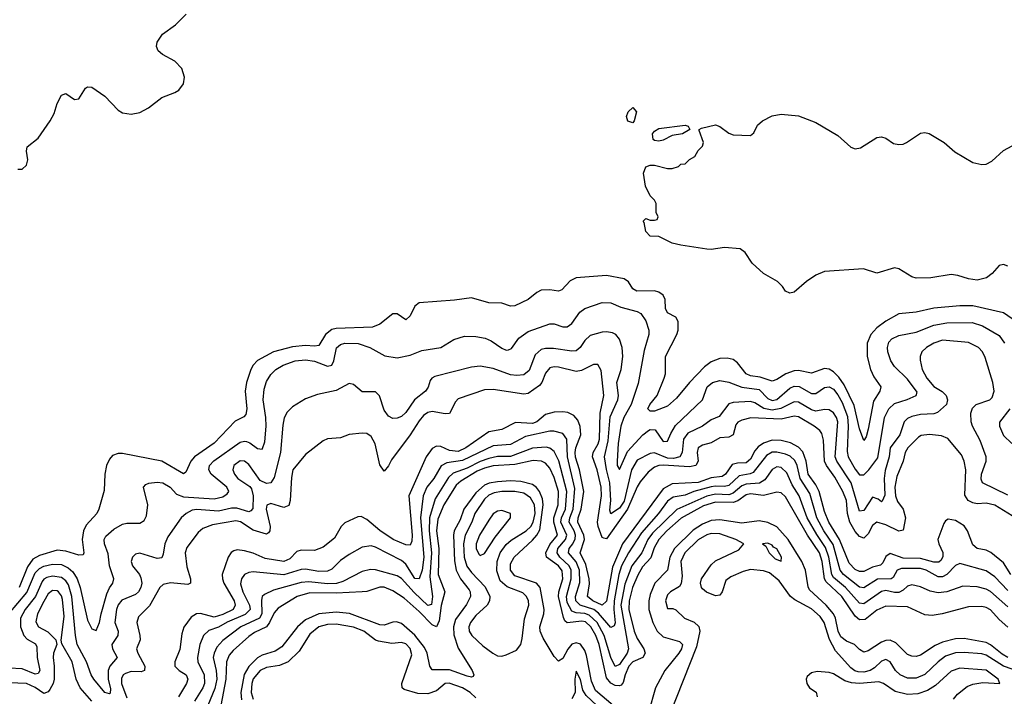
# Model space of a CAD drawing. Header units: inches. Extents: x 1603819 to 1745079, y 385938 to 533966.
# Tile 409 of 561: x 1721099 to 1725614, y 451932 to 455033. Entities that reach past the tile are written whole.
import ezdxf

# ---------------------------------------------------------------- set-up
doc = ezdxf.new("R2010")
doc.units = ezdxf.units.IN
doc.header["$MEASUREMENT"] = 0
doc.layers.add('B7425', color=7, linetype='Continuous')

msp = doc.modelspace()

# ---------------------------------------------------------------- linework, layer by layer
at = {"layer": 'B7425', "color": 5}
for points, elevation in [([(1721090, 454348.4), (1721110, 454348), (1721130, 454366.8), (1721136.3, 454390), (1721129.7, 454430), (1721133.3, 454450), (1721183, 454490), (1721238.3, 454570), (1721256.8, 454603.2), (1721271.1, 454648.9), (1721290, 454686.8), (1721310, 454694.8), (1721350, 454667.3), (1721369.4, 454670.6), (1721401.1, 454718.9), (1721410, 454725.5), (1721430, 454724.4), (1721490, 454681.8), (1721550, 454618), (1721570, 454606.4), (1721610, 454600.4), (1721650, 454608.4), (1721690, 454628.8), (1721750, 454676.9), (1721810, 454698.8), (1721828.2, 454710), (1721850, 454739.3), (1721855.2, 454770), (1721841.8, 454810), (1721810, 454842.9), (1721753.7, 454873.7), (1721733.7, 454890), (1721726.6, 454910), (1721729.8, 454930), (1721753.9, 454966.1), (1721813.7, 455010), (1721861.7, 455058.3)], 220), ([(1725630, 453904.1), (1725610, 453911.6), (1725590, 453905.7), (1725558.1, 453870), (1725532.7, 453850), (1725490, 453839.2), (1725450, 453844.6), (1725400.8, 453860.8), (1725370, 453865.8), (1725277.3, 453850), (1725210, 453848.2), (1725190, 453855), (1725130, 453891.6), (1725110, 453895.3), (1725030, 453871.8), (1724968.5, 453891.5), (1724790, 453879.5), (1724750, 453862.7), (1724707.1, 453832.9), (1724650, 453784), (1724630, 453779), (1724610, 453788.7), (1724597.2, 453810), (1724573.1, 453833.1), (1724510, 453869.3), (1724456.9, 453916.9), (1724426, 453966), (1724402.7, 453982.7), (1724330, 453989.5), (1724270, 453979.5), (1724250, 453980.7), (1724130, 453999), (1724090.9, 454009.1), (1724030, 454039), (1723990, 454041.2), (1723970, 454062), (1723963.1, 454103.1), (1723958, 454110), (1723970, 454122), (1723990, 454114), (1724010, 454114), (1724022, 454118), (1724026, 454130), (1724018, 454150), (1724018, 454190), (1724010, 454206), (1723990, 454226), (1723968, 454270), (1723959, 454330), (1723970, 454358), (1723990, 454366), (1724010, 454366), (1724070, 454351), (1724090, 454351), (1724119.3, 454360.7), (1724130, 454371.3), (1724150, 454372), (1724170, 454392), (1724194.6, 454405.4), (1724210, 454434), (1724230, 454454), (1724234, 454470), (1724215.3, 454524.7), (1724215.3, 454530), (1724224.8, 454535.2), (1724290, 454550.7), (1724310, 454544), (1724350, 454513.4), (1724370, 454505.5), (1724450, 454502.8), (1724465.6, 454514.4), (1724482.7, 454550), (1724505.2, 454570), (1724550, 454592.4), (1724590, 454600.3), (1724670, 454591.8), (1724750, 454561.3), (1724850, 454501.6), (1724910, 454448.2), (1724930, 454441.3), (1724953.9, 454446.1), (1725030, 454493.4), (1725050, 454496.3), (1725070, 454490.6), (1725105.8, 454465.8), (1725130, 454461.3), (1725150, 454463.1), (1725165.2, 454470), (1725230, 454513), (1725250, 454515.5), (1725269.3, 454510.7), (1725338, 454470), (1725387.1, 454427.1), (1725470, 454378.9), (1725510, 454368.8), (1725530, 454371.6), (1725555.9, 454384.1), (1725610, 454433), (1725670, 454464.9)], 180), ([(1725650, 453661.6), (1725609.9, 453689.9), (1725470, 453720.9), (1725410, 453721.4), (1725290, 453710.7), (1725210, 453692.2), (1725130, 453684.6), (1725070, 453650.8), (1725030, 453621.3), (1725001.7, 453590), (1724984.8, 453550), (1724984.9, 453490), (1725000.8, 453430), (1725015.8, 453395.8), (1725047.6, 453350), (1725043.2, 453330), (1725014.7, 453285.3), (1724990, 453156), (1724979.6, 453120.4), (1724970, 453104.5), (1724950, 453158), (1724925.4, 453265.4), (1724879.9, 453359.9), (1724854.7, 453394.7), (1724830, 453418.4), (1724810, 453430.6), (1724790, 453434.8), (1724730, 453413.2), (1724670, 453424.6), (1724650, 453423.3), (1724611.6, 453410), (1724570, 453383.6), (1724550, 453376.9), (1724494.7, 453394.7), (1724450, 453400.4), (1724430, 453409.9), (1724390, 453460.9), (1724370, 453474.9), (1724342.3, 453482.3), (1724310, 453480.2), (1724270, 453465), (1724238.4, 453441.6), (1724169.6, 453370), (1724110, 453298.1), (1724070, 453262.4), (1724010, 453238.8), (1723990, 453238.2), (1723979.8, 453250), (1723988.1, 453270), (1724021.6, 453310), (1724054.5, 453390), (1724059.6, 453410), (1724060.4, 453490), (1724111.7, 453590), (1724118.6, 453610), (1724118.5, 453650), (1724107.6, 453670), (1724068.8, 453690), (1724060.1, 453710), (1724059, 453750), (1724049.1, 453770), (1724030, 453783.7), (1724010, 453790.3), (1723928.4, 453788.4), (1723910, 453799.9), (1723890, 453830.9), (1723870, 453844.8), (1723790, 453861.1), (1723650, 453849.8), (1723623.7, 453836.3), (1723585.4, 453794.6), (1723570, 453789), (1723530, 453795.4), (1723490, 453792.9), (1723470, 453782.8), (1723430.1, 453749.9), (1723370, 453722.3), (1723350, 453719.4), (1723310, 453733.6), (1723250, 453735), (1723170, 453758.7), (1723093, 453747), (1722930, 453735.7), (1722910, 453719.8), (1722890, 453676.4), (1722870, 453656.8), (1722830, 453685.5), (1722810, 453684.2), (1722750, 453637.1), (1722716.4, 453623.6), (1722550, 453617.9), (1722530, 453613.6), (1722500.8, 453590), (1722470, 453540.4), (1722450, 453536.3), (1722410, 453539.3), (1722350, 453534.2), (1722262, 453510), (1722190, 453470.9), (1722170, 453450.3), (1722158.5, 453430), (1722139.2, 453370), (1722132.2, 453330), (1722141, 453250), (1722136, 453224), (1722127, 453213), (1722087, 453193), (1721990, 453092.8), (1721900.6, 453030), (1721882.9, 453010), (1721860.5, 452959.5), (1721850, 452952.1), (1721750, 453009.4), (1721570, 453044.4), (1721550, 453045.4), (1721524.7, 453035.3), (1721510, 453019.4), (1721496.5, 452990), (1721489.1, 452950), (1721485.6, 452874.4), (1721462.5, 452790), (1721453.1, 452770), (1721403.9, 452716.1), (1721392, 452690), (1721385, 452650), (1721393.2, 452590), (1721390, 452580.9), (1721370, 452578.8), (1721310, 452596.7), (1721270, 452601.2), (1721190, 452577.3), (1721159.5, 452560.5), (1721134.1, 452525.9), (1721095.9, 452430)], 220), ([(1721049.5, 452310), (1721132.2, 452407.8), (1721170, 452498.2), (1721190, 452518.3), (1721210, 452527.8), (1721250, 452537), (1721290, 452535.7), (1721321.3, 452521.3), (1721341.9, 452501.9), (1721361.9, 452470), (1721376.8, 452430), (1721410, 452280.5), (1721430, 452240.4), (1721450, 452233.7), (1721465.1, 452270), (1721472.2, 452310), (1721499.2, 452400.8), (1721511, 452429), (1721526.1, 452450), (1721530.9, 452470), (1721511.4, 452530), (1721504.8, 452584.8), (1721487.2, 452630), (1721486.6, 452650), (1721494.5, 452665.5), (1721530, 452698), (1721570, 452720.5), (1721590, 452725.4), (1721650, 452725), (1721670, 452736.9), (1721680.9, 452759.1), (1721686, 452810), (1721666.4, 452890), (1721677.4, 452902.6), (1721691.2, 452908.8), (1721730, 452913.6), (1721755.8, 452910), (1721789, 452890), (1721818.6, 452858.6), (1721850, 452845.5), (1721990, 452837.3), (1722030, 452846.7), (1722050, 452860.2), (1722057.9, 452870), (1722048.9, 452890), (1721976.4, 452950), (1721966.3, 452970), (1721969.6, 452990), (1721988.5, 453011.5), (1722110, 453097.4), (1722130, 453101.7), (1722139.1, 453099.1), (1722153.7, 453093.7), (1722190, 453066.9), (1722210, 453064.2), (1722212.6, 453067.4), (1722222.3, 453097.7), (1722229, 453170), (1722227.7, 453210), (1722215, 453290), (1722219.6, 453340.3), (1722230, 453374.3), (1722250, 453407.3), (1722274, 453430), (1722307.4, 453450), (1722362.4, 453470), (1722410, 453474.4), (1722450, 453467.6), (1722510, 453444.3), (1722530, 453449.2), (1722538.7, 453470), (1722551.1, 453528.9), (1722570, 453545), (1722590, 453550.4), (1722651, 453549), (1722704, 453530), (1722773.1, 453493.1), (1722830, 453482.8), (1722890, 453495.3), (1722943, 453517), (1723030, 453529.9), (1723090, 453566.6), (1723138, 453582), (1723190, 453581), (1723233.4, 453573.4), (1723260.9, 453560.9), (1723310, 453527.5), (1723330, 453517.7), (1723340.7, 453519.3), (1723354.1, 453525.9), (1723387.1, 453572.9), (1723430, 453603.8), (1723530, 453638.3), (1723550, 453639.1), (1723590, 453625), (1723610, 453625.9), (1723630, 453640.7), (1723667.1, 453692.9), (1723690, 453709.9), (1723770, 453737.3), (1723810, 453735.6), (1723855.9, 453715.9), (1723930, 453696.1), (1723947, 453687), (1723970, 453652.6), (1723983.8, 453610), (1723983.8, 453590), (1723962.5, 453517.5), (1723935.1, 453364.9), (1723902.3, 453270), (1723869.6, 453210), (1723855.7, 453170), (1723842.9, 453090), (1723837.9, 453010), (1723839.2, 452990), (1723850, 452972), (1723886.3, 453053.7), (1723955.9, 453130), (1723982, 453150), (1723990, 453154.3), (1724012.5, 453152.5), (1724050, 453099.2), (1724070, 453101.4), (1724084, 453136), (1724106.3, 453173.7), (1724229.5, 453290), (1724250.8, 453350), (1724275.8, 453370), (1724310, 453379), (1724350, 453372.2), (1724410, 453348.6), (1724490, 453337.6), (1724530, 453296.1), (1724550, 453287.8), (1724570, 453291.8), (1724630, 453344.3), (1724650, 453353.2), (1724672.5, 453352.5), (1724730, 453319.3), (1724750, 453319.9), (1724790, 453346.7), (1724810, 453349.9), (1724830, 453339.2), (1724850, 453314.2), (1724870, 453278), (1724894.4, 453214.4), (1724897.8, 453170), (1724893.5, 453053.5), (1724898, 453030), (1724930, 452973.1), (1724950, 452947.3), (1724970, 452946.9), (1724993.2, 452970), (1725034.5, 453025.5), (1725064.8, 453210), (1725083.6, 453250), (1725110, 453273.8), (1725168.4, 453291.6), (1725210.1, 453309.9), (1725213.6, 453326.4), (1725170, 453385.7), (1725110, 453444), (1725093.1, 453470), (1725079.6, 453510), (1725077.7, 453530), (1725084.6, 453555.4), (1725097.5, 453570), (1725130, 453586.2), (1725210, 453600.8), (1725290, 453633.3), (1725350, 453643.1), (1725465.9, 453645.9), (1725513.8, 453630), (1725590, 453585), (1725615.2, 453550)], 240), ([(1725630, 452854.2), (1725514.5, 452910), (1725507.7, 452927.7), (1725508.8, 452950), (1725530.4, 453010), (1725529.9, 453030), (1725503.6, 453103.6), (1725467.5, 453170), (1725461.4, 453190), (1725459.9, 453230), (1725467.8, 453252.2), (1725485.1, 453270), (1725547.8, 453290), (1725558.3, 453301.7), (1725567.5, 453330), (1725560.6, 453370), (1725525.3, 453485.3), (1725513.4, 453510), (1725496.2, 453530), (1725450, 453554.2), (1725330, 453564.3), (1725290, 453550.8), (1725256.3, 453530), (1725235.2, 453510), (1725227.2, 453490), (1725227.4, 453472.6), (1725236.6, 453430), (1725258.2, 453390), (1725290, 453352.5), (1725329, 453329), (1725347.6, 453310), (1725353.9, 453290), (1725348.8, 453270), (1725308.1, 453231.9), (1725290, 453225.8), (1725230, 453223.6), (1725190, 453213.9), (1725170, 453205.2), (1725154.3, 453190), (1725134.9, 453130), (1725090.8, 453070), (1725085.3, 453030), (1725067.4, 452967.4), (1725063.1, 452930), (1725065.9, 452854.1), (1725054.2, 452825.8), (1725050, 452823.7), (1725035, 452835), (1725010, 452843.9), (1724970, 452783.4), (1724950, 452780.9), (1724911.4, 452910), (1724845.7, 453010), (1724838.2, 453030), (1724851.1, 453190), (1724844.3, 453210), (1724830, 453230.5), (1724810, 453245), (1724790, 453246.5), (1724750, 453239.4), (1724730, 453244.7), (1724670, 453280.3), (1724650, 453281.4), (1724589, 453251), (1724550, 453243.8), (1724510.7, 453250.7), (1724470, 453277.7), (1724450, 453283.3), (1724370, 453277.8), (1724350, 453272.2), (1724305.9, 453214.1), (1724270, 453199.3), (1724230, 453169.9), (1724162.6, 453137.4), (1724142.8, 453110), (1724136.4, 453050), (1724125.9, 453030), (1724097.6, 453022.4), (1724070, 453023.8), (1724010, 453047.8), (1723990, 453045.1), (1723930, 453013.8), (1723903.9, 452970), (1723870, 452825.6), (1723850, 452794.4), (1723810, 452767.8), (1723805.6, 452785.6), (1723809.1, 452830), (1723804.5, 452910), (1723789.2, 452970.8), (1723780.8, 453030), (1723797.7, 453102.3), (1723807, 453213), (1723842.2, 453290), (1723844.4, 453310), (1723837, 453370), (1723856.2, 453430), (1723865.2, 453490), (1723860.8, 453530), (1723849.2, 453569.2), (1723832.4, 453590), (1723817.1, 453597.2), (1723790, 453602.4), (1723770, 453600.5), (1723714.7, 453585.3), (1723690, 453563.2), (1723668.7, 453531.3), (1723650, 453515.8), (1723630, 453513.5), (1723546.5, 453526.5), (1723510, 453525.8), (1723490, 453520.7), (1723462.3, 453497.7), (1723434.5, 453425.5), (1723410, 453405.2), (1723378.4, 453401.6), (1723350, 453405.1), (1723270, 453434.5), (1723210, 453444.6), (1723170, 453440.5), (1723003.1, 453396.9), (1722988.9, 453390), (1722981.2, 453378.8), (1722971.9, 453348.1), (1722959.6, 453330), (1722909, 453291), (1722870, 453231.9), (1722850, 453214.5), (1722830, 453207.3), (1722810, 453205.1), (1722790, 453215.6), (1722770, 453243.5), (1722749.2, 453309.2), (1722730, 453327), (1722670, 453328), (1722630, 453360.5), (1722610, 453365.7), (1722550, 453333.2), (1722464.8, 453315.2), (1722410, 453294.8), (1722350, 453258.3), (1722326.1, 453233.9), (1722311.4, 453208.6), (1722304.8, 453175.2), (1722294.6, 453050), (1722265.7, 452934.3), (1722250, 452910.7), (1722230, 452907.8), (1722201.2, 452921.2), (1722150, 452994), (1722130, 453009.3), (1722110, 453010.4), (1722081.3, 452990), (1722075.7, 452970), (1722083.3, 452950), (1722099.6, 452930), (1722153.7, 452893.7), (1722162.2, 452882.2), (1722168.7, 452850), (1722168, 452792), (1722158.8, 452781.2), (1722150, 452778.1), (1722093.8, 452793.8), (1722070, 452794.9), (1722010, 452780.9), (1721911.6, 452788.4), (1721890, 452784.6), (1721862, 452770), (1721839.8, 452750), (1721777.9, 452662.1), (1721764.2, 452630), (1721757.4, 452582.6), (1721750, 452566.6), (1721730, 452563.2), (1721650, 452588.4), (1721630, 452583.1), (1721616.2, 452570), (1721609.5, 452550), (1721615.9, 452530), (1721647.9, 452490), (1721654.6, 452474.6), (1721658.2, 452450), (1721655.1, 452430), (1721644.3, 452410), (1721630, 452398.4), (1721566.9, 452373.1), (1721550, 452351.3), (1721542.7, 452330), (1721534.7, 452270), (1721550.1, 452230), (1721549.5, 452210), (1721522.1, 452170), (1721524.7, 452150), (1721545.5, 452110), (1721512.3, 452070), (1721504.9, 452050), (1721504.3, 452010), (1721514.6, 451965.4), (1721514.3, 451945.7), (1721510, 451942.6), (1721489.3, 451950), (1721438.2, 452010), (1721426.6, 452030), (1721405, 452090), (1721362.8, 452170), (1721354.2, 452210), (1721338, 452390), (1721322.7, 452442.7), (1721310, 452461.3), (1721290, 452475.7), (1721250, 452482.4), (1721223.6, 452476.4), (1721210, 452469.5), (1721201.5, 452458.5), (1721170.7, 452389.3), (1721123.6, 452330), (1721102.2, 452290), (1721102.8, 452250), (1721117.8, 452210), (1721133.8, 452193.8), (1721172, 452172), (1721178.1, 452158.1), (1721179.3, 452110), (1721191.7, 452050), (1721183.9, 452036.1), (1721170, 452032.6), (1721110, 452058.1), (1721050, 452060.1)], 260), ([(1725650, 452759), (1725570, 452807.6), (1725530, 452816.4), (1725490, 452814), (1725470, 452818.1), (1725447.7, 452830), (1725433.3, 452853.3), (1725437.1, 452970), (1725429.5, 453009.5), (1725418.2, 453038.2), (1725354.2, 453114.2), (1725325.6, 453125.6), (1725270, 453132.4), (1725233.3, 453126.7), (1725220.3, 453119.7), (1725171.4, 453070), (1725159.9, 453050), (1725149.7, 453010), (1725120.3, 452939.7), (1725112.5, 452890), (1725115.1, 452850), (1725124.4, 452824.4), (1725150.5, 452790), (1725161.4, 452750), (1725150, 452692.9), (1725130, 452688.3), (1725070, 452717.7), (1725030, 452730.4), (1725010, 452714.7), (1724990, 452676.7), (1724970, 452657.3), (1724950, 452663.6), (1724930, 452687.8), (1724905.2, 452730), (1724895.5, 452770), (1724889.7, 452829.7), (1724874, 452870), (1724836, 452936), (1724797.9, 452990), (1724790, 453009.9), (1724785.3, 453105.3), (1724776.5, 453136.5), (1724767.3, 453150), (1724742.1, 453170), (1724670, 453212.4), (1724650, 453215.8), (1724590, 453202.2), (1724451.9, 453208.1), (1724410, 453198.1), (1724391.8, 453188.2), (1724383.2, 453176.8), (1724370, 453129.9), (1724350, 453119.9), (1724310, 453116.3), (1724270, 453093.3), (1724230, 453083.4), (1724210.1, 453070), (1724205.7, 453050), (1724210.5, 453010), (1724198.7, 452990), (1724170, 452983.3), (1724048.8, 452991.2), (1724029.8, 452990.2), (1724010, 452982.6), (1723981.3, 452958.7), (1723944.4, 452915.6), (1723930, 452892.7), (1723886.1, 452790), (1723790, 452653.6), (1723777.1, 452657.1), (1723770, 452659.9), (1723750.9, 452710), (1723748.4, 452730), (1723766.3, 452850), (1723765.4, 452890), (1723747.6, 452970), (1723726.1, 453030), (1723728, 453050), (1723751.1, 453088.9), (1723757.5, 453110), (1723761.2, 453230), (1723776.8, 453310), (1723765.3, 453425.3), (1723750, 453452.8), (1723730, 453452.4), (1723675.1, 453424.9), (1723650, 453420.8), (1723570, 453440.6), (1723550, 453442.4), (1723530, 453437.3), (1723510, 453413.5), (1723492.9, 453370), (1723483, 453357), (1723430, 453319.3), (1723410, 453316), (1723270, 453338.1), (1723230, 453337.3), (1723110, 453295.3), (1723097.9, 453282.1), (1723070, 453228.5), (1723050, 453226.5), (1722990, 453237), (1722970, 453233.4), (1722950, 453219.2), (1722930, 453194), (1722890, 453130), (1722803.9, 453016.1), (1722790, 452987.7), (1722770, 452963.1), (1722750, 452993), (1722728.8, 453088.8), (1722710, 453122.4), (1722690, 453136.2), (1722670, 453138.4), (1722610, 453132), (1722570, 453117.3), (1722510, 453112.1), (1722490, 453103.1), (1722410, 453040.3), (1722351.6, 452970), (1722344.6, 452935.4), (1722338.7, 452830), (1722333.3, 452806.7), (1722310, 452797.5), (1722250, 452815.9), (1722231.6, 452808.4), (1722229.4, 452790), (1722246.8, 452710), (1722246, 452690), (1722239.4, 452680.6), (1722230, 452675.7), (1722170, 452694.1), (1722111.5, 452731.5), (1722090, 452735.8), (1721982.8, 452717.2), (1721938.6, 452701.4), (1721917.1, 452682.9), (1721865.9, 452614.1), (1721857.5, 452590), (1721865.3, 452525.3), (1721881.5, 452470), (1721882.8, 452450), (1721870, 452443.9), (1721790, 452452.4), (1721756.4, 452443.6), (1721741.8, 452430), (1721693.4, 452346.6), (1721643.9, 452296.1), (1721636.2, 452270), (1721650.5, 452210), (1721651, 452190), (1721635.1, 452150), (1721639.9, 452130), (1721672, 452070), (1721670.6, 452050), (1721655.4, 452044.6), (1721610, 452045.4), (1721583.4, 452036.6), (1721573.8, 452030), (1721565.8, 452014.2), (1721565.1, 451990), (1721590, 451924.4)], 280), ([(1725643.1, 452490), (1725610, 452543.4), (1725551.7, 452591.7), (1725530, 452601.8), (1725489.9, 452609.9), (1725470, 452626.5), (1725445.4, 452690), (1725430, 452712.9), (1725390, 452738.3), (1725356.1, 452743.9), (1725343.6, 452736.4), (1725335.8, 452724.2), (1725309.1, 452650.9), (1725313.3, 452630), (1725331.2, 452591.2), (1725332.5, 452572.5), (1725324.6, 452555.4), (1725313.6, 452546.4), (1725290, 452546.7), (1725230, 452563.7), (1725150, 452564.9), (1725090, 452585.8), (1725070, 452572.5), (1725056.8, 452543.2), (1725046.5, 452533.5), (1725010, 452524), (1724970, 452504), (1724950, 452504.3), (1724930, 452513.8), (1724902.6, 452542.6), (1724857.9, 452650), (1724808.8, 452730), (1724790, 452778.5), (1724765.4, 452870), (1724750, 452901.1), (1724715, 452950), (1724704.8, 453010), (1724690, 453051.8), (1724670, 453074.4), (1724633, 453093.1), (1724590, 453103.7), (1724550, 453105.3), (1724510, 453092.4), (1724485.2, 453074.8), (1724470, 453057.4), (1724450, 453019.5), (1724430, 453001.4), (1724390, 453000.2), (1724365.7, 452994.3), (1724335.9, 452950), (1724320.5, 452939.5), (1724270, 452932.7), (1724210, 452911.5), (1724090, 452905.5), (1724050, 452882.1), (1723863.6, 452630), (1723816.4, 452523.6), (1723790, 452367.9), (1723770, 452349.9), (1723727.3, 452370), (1723703, 452390), (1723712, 452448), (1723710.2, 452470), (1723695.3, 452535.3), (1723669.1, 452590), (1723688.9, 452650), (1723686, 452670), (1723658.2, 452730), (1723659.7, 452750), (1723672.8, 452790), (1723685, 452870), (1723665.9, 452970), (1723647.4, 453027.4), (1723646.1, 453050), (1723649.1, 453071), (1723671.5, 453130), (1723668.5, 453168.5), (1723657.5, 453197.5), (1723639.6, 453219.6), (1723612.5, 453232.5), (1723590, 453236.4), (1723550, 453233.6), (1723510, 453223), (1723470.4, 453189.6), (1723450, 453181.5), (1723372.8, 453187.2), (1723310, 453155), (1723250, 453144.6), (1723144.2, 453070), (1723110, 453054.5), (1723070, 453058.9), (1723030, 453077.3), (1723010, 453079), (1722990, 453068.2), (1722963.4, 453030), (1722884, 452850), (1722899.3, 452670), (1722897.5, 452642.5), (1722890, 452624), (1722870, 452626.6), (1722811.7, 452650), (1722750, 452691.1), (1722690, 452742.9), (1722664.4, 452755.6), (1722650, 452754.9), (1722590, 452726.3), (1722573.7, 452710), (1722542.6, 452657.4), (1722490, 452615.5), (1722450, 452600.8), (1722390, 452602.1), (1722370, 452595.4), (1722337.5, 452562.5), (1722310, 452549.3), (1722224, 452564), (1722170, 452587.7), (1722130, 452599.1), (1722096.5, 452603.5), (1722080.8, 452599.2), (1722068.6, 452591.4), (1722054.9, 452570), (1722027.4, 452490), (1722028.3, 452470), (1722035.3, 452450), (1722081.8, 452370), (1722087.5, 452350), (1722078.2, 452330), (1722030, 452306.9), (1721990, 452295.3), (1721928.4, 452311.6), (1721909.7, 452310.3), (1721885.8, 452294.2), (1721851, 452249), (1721842.3, 452217.7), (1721833.3, 452146.7), (1721809.6, 452090), (1721810.1, 452070), (1721829.4, 452050), (1721861.9, 452030), (1721869.6, 452010), (1721864.4, 451990), (1721826.6, 451930)], 320), ([(1725639.4, 453250), (1725591.1, 453188.9), (1725591.1, 453170), (1725610, 453127.3), (1725647.8, 453090)], 240), ([(1725630, 452416.5), (1725570, 452479.7), (1725530, 452507.4), (1725410, 452540.2), (1725390, 452531.6), (1725350, 452490.7), (1725330, 452479.1), (1725310, 452478.8), (1725255.3, 452510), (1725230, 452517.4), (1725141.8, 452518.2), (1725121.9, 452510), (1725103.7, 452476.3), (1725094.3, 452470), (1725031.6, 452468.4), (1724970, 452429.6), (1724950, 452432.3), (1724875.8, 452490), (1724861.7, 452510), (1724828.4, 452628.4), (1724786.5, 452690), (1724754.1, 452750), (1724721.7, 452861.7), (1724677.7, 452930), (1724663.7, 452990), (1724652.9, 453012.9), (1724631.9, 453031.9), (1724610, 453041.1), (1724570, 453051.3), (1724550, 453050.5), (1724524, 453036), (1724461.9, 452958.1), (1724448.7, 452951.3), (1724397.4, 452942.6), (1724350, 452898.1), (1724330, 452893.3), (1724290, 452895.5), (1724270, 452892), (1724189.7, 452870.3), (1724150, 452854.5), (1724095.5, 452844.5), (1724070, 452826.5), (1724027.8, 452770), (1723950, 452680.6), (1723890.2, 452589.8), (1723858.5, 452530), (1723845.7, 452490), (1723824.2, 452370), (1723823.4, 452330), (1723830, 452268), (1723824.6, 452255.4), (1723810, 452247.1), (1723752.5, 452312.5), (1723731.8, 452330), (1723669.3, 452349.3), (1723649.7, 452370), (1723648, 452390), (1723667, 452453), (1723666.5, 452510), (1723650, 452547.7), (1723614.8, 452590), (1723618.7, 452610), (1723634.9, 452630), (1723646.2, 452653.8), (1723647.1, 452670), (1723640.9, 452690), (1723618.9, 452730), (1723621.5, 452750), (1723637.1, 452790), (1723644.2, 452884.2), (1723611.4, 453030), (1723607.2, 453110), (1723590, 453136.4), (1723547.8, 453147.8), (1723530, 453147.5), (1723418, 453122), (1723350, 453086.4), (1723270, 453079.2), (1723130, 453012.9), (1723057.8, 453002.2), (1723032, 452988), (1722998.2, 452930), (1722966.4, 452890), (1722949.2, 452850), (1722936.5, 452750), (1722951.8, 452570), (1722944.4, 452510), (1722930, 452469.9), (1722910, 452471.9), (1722870, 452537.1), (1722850, 452554.6), (1722730, 452616.1), (1722710, 452622), (1722670, 452614.7), (1722610, 452582.2), (1722570, 452554.2), (1722530, 452514.9), (1722510, 452505.5), (1722470, 452503.2), (1722410, 452513.9), (1722390, 452512.4), (1722310, 452488.5), (1722170, 452501.6), (1722150, 452499.8), (1722130, 452490.7), (1722115.5, 452470), (1722112.1, 452447.9), (1722122.4, 452410), (1722153, 452350), (1722156.4, 452330), (1722133, 452307), (1722050, 452271.6), (1722010, 452248.1), (1721966.3, 452233.7), (1721942.4, 452210), (1721925.4, 452170), (1721913.5, 452110), (1721916.4, 452090), (1721945.2, 452030), (1721945.6, 451990), (1721937.9, 451970), (1721900.1, 451910)], 340), ([(1725630, 452341.8), (1725550, 452412), (1725530, 452423.4), (1725490, 452434.2), (1725423.1, 452436.9), (1725350, 452410.8), (1725310, 452405.4), (1725274.4, 452414.4), (1725230, 452434.2), (1725190, 452442.6), (1725170, 452436.7), (1725150, 452418.8), (1725130, 452408.3), (1725110, 452406.9), (1725070, 452416.3), (1725050, 452412.8), (1724970, 452356.3), (1724950, 452358.8), (1724884.9, 452430), (1724830, 452476.6), (1724822.9, 452490), (1724809.8, 452570), (1724794.5, 452614.5), (1724753.5, 452673.5), (1724710.4, 452750), (1724672.5, 452850), (1724641.7, 452901.7), (1724616.3, 452956.3), (1724590, 452980.6), (1724570, 452983.9), (1724550, 452972.1), (1724515.3, 452924.7), (1724491.8, 452908.2), (1724430, 452904), (1724410, 452896), (1724370, 452862.4), (1724350, 452855.8), (1724290, 452858.5), (1724250, 452849.4), (1724111.8, 452788.2), (1724001, 452679), (1723979.1, 452650), (1723951.7, 452590), (1723906.3, 452530), (1723873.7, 452446.3), (1723855.2, 452350), (1723891.2, 452150), (1723884.2, 452130), (1723850, 452078.1), (1723830, 452068.2), (1723810, 452109.8), (1723779.5, 452210), (1723746.6, 452270), (1723710, 452304.4), (1723690, 452311.7), (1723650, 452314.1), (1723630, 452321.5), (1723610, 452361.2), (1723605.8, 452390), (1723628, 452470), (1723627.5, 452510), (1723618.7, 452530), (1723576.4, 452570), (1723562.7, 452590), (1723566.6, 452610), (1723602.4, 452650), (1723607.9, 452670), (1723580.7, 452730), (1723582.6, 452750), (1723601.3, 452790), (1723608.1, 452870), (1723571.8, 453011.8), (1723550, 453054.6), (1723530, 453069.5), (1723513.4, 453073.4), (1723450, 453069.9), (1723350, 453031.6), (1723290, 453031.1), (1723250, 453021.7), (1723210, 453008.6), (1723150, 452977.4), (1723086, 452954), (1723065.3, 452934.7), (1723003.8, 452836.2), (1722978.2, 452750), (1722977, 452690), (1722987.7, 452590), (1722979.1, 452479.1), (1722991.2, 452390), (1722986.6, 452353.4), (1722970, 452348.7), (1722907, 452407), (1722850, 452471.1), (1722830, 452484), (1722730, 452511.8), (1722707.4, 452512.6), (1722670, 452504.5), (1722581.2, 452458.8), (1722551, 452449), (1722510, 452446.9), (1722424.2, 452455.8), (1722390, 452453), (1722262.2, 452417.8), (1722221.6, 452398.4), (1722211.4, 452388.6), (1722207.2, 452372.8), (1722209.8, 452310.2), (1722198.6, 452290), (1722112.6, 452250), (1722030, 452187.1), (1722003.2, 452156.8), (1721990.1, 452130), (1721986.4, 452110), (1721999.4, 452050), (1722002.4, 452010), (1721993, 451967), (1721961.9, 451890)], 360), ([(1725630, 452248.5), (1725590, 452283.4), (1725550, 452328.3), (1725530, 452339.5), (1725510, 452343.9), (1725450, 452341.9), (1725328.4, 452310), (1725282.6, 452302.6), (1725250, 452305.8), (1725170, 452341.2), (1725070, 452345.2), (1725030, 452326.2), (1724976.2, 452283.8), (1724950, 452281.6), (1724930, 452299), (1724869.2, 452390), (1724796.5, 452456.5), (1724788.8, 452470), (1724778.5, 452550), (1724765.8, 452590), (1724710.6, 452670), (1724610, 452846), (1724590, 452864.4), (1724570, 452868.1), (1724510, 452852.3), (1724450, 452859.7), (1724430, 452855.4), (1724391.8, 452828.2), (1724370, 452820.4), (1724290, 452822.3), (1724234.9, 452805.1), (1724132.3, 452747.7), (1724065.8, 452690), (1724029.3, 452650), (1724007.8, 452612.2), (1723993.4, 452566.6), (1723955.2, 452524.8), (1723932.8, 452487.2), (1723909.2, 452430.8), (1723893.6, 452370), (1723892.7, 452330), (1723917, 452230), (1723930, 452196.3), (1723960.8, 452150), (1723967.1, 452130), (1723955.8, 452110), (1723910, 452089.1), (1723892.8, 452070), (1723874.6, 452030), (1723865.5, 451994.5), (1723856.9, 451983.1), (1723850, 451979.1), (1723830, 451981.9), (1723810, 451992.2), (1723790, 452017.1), (1723756.3, 452170), (1723741.4, 452210), (1723718.4, 452250), (1723692.6, 452272.6), (1723676.6, 452276.6), (1723608.9, 452268.9), (1723598.4, 452278.4), (1723592.7, 452292.7), (1723569, 452390), (1723570.9, 452410), (1723589.6, 452470), (1723586.2, 452506.2), (1723570.2, 452530.2), (1723515, 452570), (1723511.9, 452590), (1723530, 452627.3), (1723564.8, 452670), (1723548.2, 452730), (1723547.5, 452750), (1723567.5, 452810), (1723570.1, 452870), (1723550, 452934.2), (1723530, 452978.1), (1723510, 453000.5), (1723491.4, 453010), (1723453.2, 453013.2), (1723370, 452993.7), (1723270, 452987.6), (1723230, 452977.9), (1723197, 452963), (1723121.5, 452918.5), (1723101, 452899), (1723043, 452810), (1723016.3, 452743.7), (1723010, 452690), (1723020.5, 452610), (1723017.8, 452490), (1723048.7, 452410), (1723032.2, 452347.8), (1723022.5, 452277.5), (1723010, 452250.4), (1722990, 452259.6), (1722930, 452321.1), (1722861.8, 452381.8), (1722810, 452415.9), (1722770, 452432.2), (1722750, 452431.8), (1722690, 452412.1), (1722670, 452410.3), (1722550, 452404.5), (1722430, 452405.8), (1722370.9, 452389.1), (1722284.4, 452335.6), (1722265.1, 452314.9), (1722244.2, 452270), (1722230, 452251), (1722175.6, 452224.4), (1722150, 452206.6), (1722077.9, 452142.1), (1722060.1, 452119.9), (1722047.8, 452090), (1722044, 452010), (1722021.7, 451890)], 380), ([(1723819.7, 451890), (1723739, 451959), (1723721.1, 452001.1), (1723698.6, 452118.6), (1723690, 452141.5), (1723670, 452170.7), (1723650, 452177.4), (1723630, 452170.7), (1723611.8, 452148.2), (1723590, 452104.7), (1723570, 452093.4), (1723550, 452114.6), (1723498.7, 452198.7), (1723485.3, 452230), (1723484, 452250), (1723502.8, 452310), (1723503.8, 452330), (1723485, 452430), (1723468.8, 452450), (1723370, 452484.7), (1723349.2, 452510), (1723350, 452538.7), (1723366.3, 452570), (1723450, 452647.7), (1723470.2, 452670), (1723484.6, 452695.4), (1723499.6, 452810), (1723496.7, 452836.7), (1723482.1, 452870), (1723468.3, 452888.3), (1723450, 452902.3), (1723396.6, 452916.6), (1723350, 452919.3), (1723290, 452915.4), (1723251.2, 452908.8), (1723230, 452899.4), (1723190, 452865.1), (1723135.3, 452790), (1723118.6, 452741.4), (1723091.8, 452690), (1723088.4, 452670), (1723092.9, 452552.9), (1723100.7, 452510), (1723119.9, 452470), (1723159.6, 452419.6), (1723164.6, 452410), (1723165.4, 452390), (1723147.6, 452352.4), (1723096.5, 452283.5), (1723088, 452250), (1723090, 452214), (1723110, 452153.1), (1723173.8, 452050), (1723181.4, 452030), (1723177.5, 452022.5), (1723170, 452019.5), (1723150, 452023.6), (1723070, 452053.4), (1722990, 452053.7), (1722979.5, 452070), (1722967.6, 452130), (1722955.2, 452155.2), (1722910, 452212.2), (1722850, 452265.4), (1722826.3, 452273.7), (1722810, 452272.2), (1722770, 452257.5), (1722750, 452259.2), (1722610.8, 452310.8), (1722550, 452316.8), (1722470, 452309.9), (1722410, 452282.6), (1722373, 452250), (1722301.4, 452158.6), (1722270, 452138.9), (1722210, 452120.4), (1722190, 452107.9), (1722150, 452068.5), (1722127.8, 452032.2), (1722113.4, 451950), (1722116, 451916)], 420), ([(1725630.7, 452110), (1725604.3, 452124.3), (1725550, 452168.1), (1725530, 452177.8), (1725430, 452196.3), (1725390, 452195.3), (1725330, 452180.4), (1725296, 452164), (1725230, 452120.7), (1725210, 452114.5), (1725190, 452115.7), (1725170, 452123.2), (1725116.3, 452176.3), (1725090, 452188.6), (1725070, 452187.8), (1725050, 452180.1), (1724990, 452140.1), (1724970, 452134.7), (1724950, 452146.3), (1724927.5, 452170), (1724890, 452185.2), (1724864.5, 452204.5), (1724852.1, 452230), (1724840.3, 452290), (1724830.7, 452310), (1724797.1, 452350), (1724720.6, 452420.6), (1724713.9, 452433.9), (1724702.3, 452510), (1724685.6, 452550), (1724622.2, 452650), (1724570, 452708.8), (1724530, 452729.2), (1724490, 452735.8), (1724410, 452725.8), (1724310, 452740), (1724270, 452737.2), (1724230, 452720.1), (1724187, 452693), (1724101.4, 452610), (1724080.8, 452570), (1724069.1, 452510), (1724010.8, 452450), (1723990, 452398.9), (1723983.3, 452370), (1723983.8, 452330), (1724002.1, 452270), (1724021.7, 452230), (1724050, 452204.7), (1724123.7, 452183.7), (1724137.4, 452170), (1724133.4, 452150), (1724121.3, 452130), (1724057.1, 452050), (1724014.6, 451970), (1723982, 451858)], 420), ([(1725650, 452055.9), (1725610, 452070.2), (1725530, 452120.7), (1725510, 452126.7), (1725430, 452132.9), (1725389.5, 452130.5), (1725344.6, 452115.4), (1725310.1, 452090), (1725250, 452032.2), (1725210, 452015.7), (1725170, 452015.5), (1725135.9, 452030), (1725115.6, 452050), (1725090, 452089.8), (1725070, 452100.2), (1725050, 452093.3), (1725017.8, 452062.2), (1724998.5, 452050), (1724970, 452042.4), (1724943.5, 452043.5), (1724928.2, 452048.2), (1724910, 452062.4), (1724840.4, 452140.4), (1724812.5, 452192.5), (1724788.3, 452270), (1724770, 452297.4), (1724730, 452333), (1724653.8, 452373.8), (1724633.3, 452390), (1724581.8, 452461.8), (1724537.6, 452497.6), (1724510, 452507.1), (1724450, 452512.3), (1724416.7, 452503.3), (1724360.5, 452479.5), (1724337.3, 452462.7), (1724319.5, 452410), (1724310, 452395.1), (1724290, 452392), (1724248.6, 452408.6), (1724230, 452423.7), (1724224.5, 452430), (1724220.7, 452450), (1724225.1, 452470), (1724270, 452533.7), (1724290, 452552.6), (1724396.1, 452603.9), (1724419, 452630), (1724382.4, 452650), (1724310, 452676.4), (1724270, 452677.3), (1724250, 452672.1), (1724210, 452648.5), (1724149.3, 452590), (1724130.1, 452550), (1724136.9, 452483.1), (1724131.7, 452448.3), (1724124.7, 452435.3), (1724083.1, 452410), (1724070, 452396.9), (1724060.8, 452370), (1724070, 452334), (1724094.4, 452334.4), (1724107.9, 452327.9), (1724147.3, 452290), (1724192.4, 452272.4), (1724212.5, 452252.5), (1724217.2, 452230), (1724201.8, 452158.2), (1724080.1, 451850)], 440), ([(1721430, 451909.9), (1721376.1, 451970), (1721357.9, 452010), (1721339, 452090), (1721292.5, 452172.5), (1721289.4, 452189.4), (1721302.1, 452297.9), (1721295.5, 452375.5), (1721290, 452392.9), (1721276.2, 452410), (1721270, 452415.2), (1721250, 452417.1), (1721230, 452401.5), (1721210, 452366.9), (1721181.2, 452310), (1721172.7, 452272.7), (1721185.7, 452250), (1721227.3, 452227.3), (1721264.6, 452190), (1721269.5, 452170), (1721254.3, 452130), (1721251.9, 452110), (1721257.6, 452070), (1721256.6, 452010), (1721252.3, 451990), (1721237.4, 451962.6), (1721230, 451952.3), (1721210, 451945), (1721170, 451971.7), (1721130, 451990.8), (1721050, 451993.4)], 280), ([(1723190, 451925.2), (1723163.9, 451950), (1723130, 451970.3), (1723067.8, 451992.2), (1723050, 451990.9), (1723010, 451957.7), (1722970, 451943.7), (1722924.9, 451944.9), (1722862.3, 451962.3), (1722853.3, 451970), (1722851.2, 451990), (1722897.4, 452122.6), (1722890, 452151.5), (1722870, 452171.7), (1722850, 452178.3), (1722805.7, 452174.3), (1722743.9, 452183.9), (1722730, 452189.4), (1722677.3, 452230), (1722630, 452248.4), (1722550, 452263.1), (1722510, 452261), (1722469.8, 452250.2), (1722430, 452216.2), (1722380.6, 452139.4), (1722330.1, 452090), (1722290, 452072.7), (1722230, 452064.6), (1722202.3, 452050), (1722170, 452012.2), (1722163.7, 451990), (1722160.8, 451950), (1722170, 451918.4)], 440), ([(1723744.7, 451890), (1723696, 451936), (1723680.4, 451960.4), (1723670, 452009.5), (1723650, 452046.6), (1723644.1, 452010), (1723645.4, 451950), (1723630, 451920.4)], 440), ([(1725381.4, 451918.6), (1725398.8, 451941.2), (1725443.2, 451976.8), (1725470, 451987.8), (1725515, 451995), (1725592.7, 451990), (1725586.3, 452010), (1725530, 452051.8), (1725410, 452060.4), (1725370, 452046.7), (1725298.6, 451981.4), (1725262.2, 451957.8), (1725217.1, 451942.9), (1725170, 451940.8), (1725113.3, 451953.3), (1725059.1, 451990), (1725037.9, 451997.9), (1724950, 451990.7), (1724913, 451993), (1724882.1, 452002.1), (1724830, 452034.4), (1724810, 452041.7), (1724755.1, 452044.9), (1724730, 452039.5), (1724710, 452022), (1724705.5, 452010), (1724707.7, 451990), (1724720.7, 451970), (1724750.8, 451950.8), (1724755.6, 451930)], 460)]:
    msp.add_lwpolyline(points, dxfattribs=dict(at, elevation=elevation))
for points, elevation in [([(1723910, 454560.9), (1723887.3, 454567.3), (1723881.2, 454590), (1723888.7, 454610), (1723910, 454631), (1723926.8, 454610), (1723916.4, 454570)], 180), ([(1724030, 454476.3), (1724010, 454478.7), (1724004.1, 454484.1), (1724001, 454510), (1724010, 454522), (1724030, 454534), (1724150, 454550.3), (1724164.7, 454544.7), (1724172, 454530), (1724138, 454510), (1724090, 454502), (1724050, 454480.5)], 180), ([(1723370, 452871.3), (1723310, 452870.5), (1723274.8, 452865.2), (1723250, 452853.8), (1723230, 452835.8), (1723185.9, 452770), (1723172.5, 452730), (1723140.9, 452670), (1723133.2, 452630), (1723136.5, 452570), (1723149, 452529), (1723170, 452499.6), (1723234, 452434), (1723255, 452390), (1723253.5, 452370), (1723242.5, 452350), (1723190, 452302.5), (1723165.6, 452270), (1723158.5, 452250), (1723159.8, 452230), (1723172.4, 452210), (1723223.2, 452163.2), (1723268.9, 452128.9), (1723290, 452118.1), (1723310, 452116.3), (1723330, 452121.8), (1723376.3, 452143.7), (1723396.4, 452170), (1723403.6, 452196.4), (1723413.5, 452286.5), (1723433.2, 452350), (1723431.7, 452370), (1723422.8, 452390), (1723405.9, 452405.9), (1723334.2, 452434.2), (1723301.8, 452461.8), (1723286.8, 452506.8), (1723287.9, 452550), (1723302.7, 452590), (1723330, 452627.2), (1723352.9, 452647.1), (1723421.1, 452690), (1723442.5, 452710), (1723453.8, 452730), (1723461.8, 452770), (1723459.5, 452810), (1723441.3, 452841.3), (1723410, 452863.5)], 440), ([(1723310, 452782.8), (1723290, 452781.1), (1723270, 452767.8), (1723250, 452738.8), (1723207.1, 452670), (1723192.5, 452630), (1723191.6, 452610), (1723203.6, 452583.6), (1723210, 452576.9), (1723230, 452585.8), (1723278.4, 452661.6), (1723349.7, 452750), (1723349.3, 452770)], 460), ([(1724530, 452634), (1724504.7, 452630), (1724519.9, 452619.9), (1724536.3, 452590), (1724562.3, 452562.3), (1724590, 452552), (1724591.8, 452570), (1724570, 452607.3), (1724555.3, 452615.3), (1724550, 452624.5)], 440)]:
    msp.add_lwpolyline(points, close=True, dxfattribs=dict(at, elevation=elevation))

doc.saveas('drawing.dxf')
